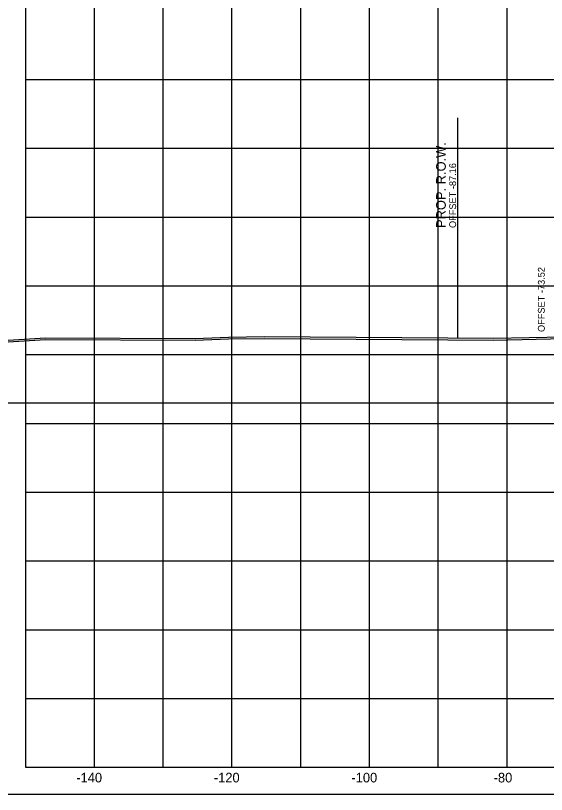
# Model space of a CAD drawing. Extents: x 1131015 to 1136271, y 133453 to 174329.
# Drawn here: x 1131189 to 1131266.2, y 159610.7 to 159724 of the extents above; entities that cross this region are included whole.
import ezdxf

# ---------------------------------------------------------------- set-up
doc = ezdxf.new("R2010")
doc.units = 0
for name, color, linetype in [('DESIGN - ROW - Right-of-Way and Easement Labels', 7, 'Continuous'), ('DESIGN - ROW - Right-of-Way Linework', 7, 'Continuous'), ('DESIGN - SHEET - Corner Text', 7, 'Continuous'), ('DESIGN - SHEET - Light Grid', 7, 'Continuous'), ('DESIGN - SHEET - Linework', 7, 'Continuous'), ('DESIGN - SHEET - Plot Shape', 7, 'Continuous'), ('DESIGN - TYPICAL - Slope Tie Text', 7, 'Continuous'), ('SURVEY - GROUND - Bottom of Topsoil Layer', 7, 'Continuous'), ('SURVEY - GROUND - Top of Ground', 7, 'Continuous')]:
    doc.layers.add(name, color=color, linetype=linetype)

msp = doc.modelspace()

# ---------------------------------------------------------------- linework, layer by layer
at = {"layer": 'DESIGN - ROW - Right-of-Way Linework'}
msp.add_line((1131253.3, 159677.07), (1131253.3, 159709.07), dxfattribs=at)
at = {"layer": 'DESIGN - SHEET - Light Grid'}
msp.add_line((1131040.46, 159667.66), (1131340.46, 159667.66), dxfattribs=at)
at = {"layer": 'DESIGN - SHEET - Linework'}
for p, q in [((1131200.46, 159614.66), (1131200.46, 159824.66)), ((1131210.46, 159614.66), (1131210.46, 159824.66)), ((1131220.46, 159614.66), (1131220.46, 159824.66)), ((1131230.46, 159614.66), (1131230.46, 159824.66)), ((1131240.46, 159614.66), (1131240.46, 159824.66)), ((1131250.46, 159614.66), (1131250.46, 159824.66)), ((1131260.46, 159614.66), (1131260.46, 159824.66)), ((1131190.46, 159714.66), (1131490.46, 159714.66)), ((1131190.46, 159704.66), (1131490.46, 159704.66)), ((1131190.46, 159694.66), (1131490.46, 159694.66)), ((1131190.46, 159684.66), (1131490.46, 159684.66)), ((1131190.46, 159674.66), (1131490.46, 159674.66)), ((1131190.46, 159664.66), (1131490.46, 159664.66)), ((1131190.46, 159654.66), (1131490.46, 159654.66)), ((1131190.46, 159644.66), (1131490.46, 159644.66)), ((1131190.46, 159634.66), (1131490.46, 159634.66)), ((1131190.46, 159624.66), (1131490.46, 159624.66))]:
    msp.add_line(p, q, dxfattribs=at)
msp.add_lwpolyline([(1131190.46, 159824.66), (1131190.46, 159614.66), (1131490.46, 159614.66), (1131490.46, 159824.66)], dxfattribs=at)
at = {"layer": 'DESIGN - SHEET - Plot Shape'}
msp.add_lwpolyline([(1131170.46, 159828.6), (1131510.46, 159828.6), (1131510.46, 159610.72), (1131170.46, 159610.72)], close=True, dxfattribs=at)
at = {"layer": 'SURVEY - GROUND - Bottom of Topsoil Layer'}
for p, q in [((1131258.48, 159676.78), (1131303.85, 159677.69)), ((1131173.95, 159675.67), (1131193.35, 159676.85)), ((1131193.35, 159676.85), (1131215.09, 159676.74)), ((1131215.09, 159676.74), (1131219.98, 159676.97)), ((1131219.98, 159676.97), (1131225.21, 159677.02)), ((1131225.21, 159677.02), (1131258.48, 159676.78))]:
    msp.add_line(p, q, dxfattribs=at)
at = {"layer": 'SURVEY - GROUND - Top of Ground'}
for p, q in [((1131258.48, 159677.03), (1131303.85, 159677.94)), ((1131173.95, 159675.92), (1131193.35, 159677.1)), ((1131193.35, 159677.1), (1131215.09, 159676.99)), ((1131215.09, 159676.99), (1131219.98, 159677.22)), ((1131219.98, 159677.22), (1131225.21, 159677.27)), ((1131225.21, 159677.27), (1131258.48, 159677.03))]:
    msp.add_line(p, q, dxfattribs=at)

# ---------------------------------------------------------------- texts
at = {"layer": 'DESIGN - ROW - Right-of-Way and Easement Labels'}
for s, height, p in [('PROP. R.O.W.', 1.4, (1131251.55, 159693.07)), ('OFFSET -87.16', 1, (1131253.05, 159693.07))]:
    msp.add_text(s, height=height, rotation=90, dxfattribs=at).set_placement(p)
at = {"layer": 'DESIGN - SHEET - Corner Text'}
for s, p in [('-140', (1131197.83, 159612.46)), ('-120', (1131217.83, 159612.46)), ('-100', (1131237.83, 159612.46)), ('-80', (1131258.51, 159612.46))]:
    msp.add_text(s, height=1.4, dxfattribs=at).set_placement(p)
at = {"layer": 'DESIGN - TYPICAL - Slope Tie Text'}
msp.add_text('OFFSET -73.52', height=1, rotation=90, dxfattribs=at).set_placement((1131265.94, 159677.95))

doc.saveas('drawing.dxf')
